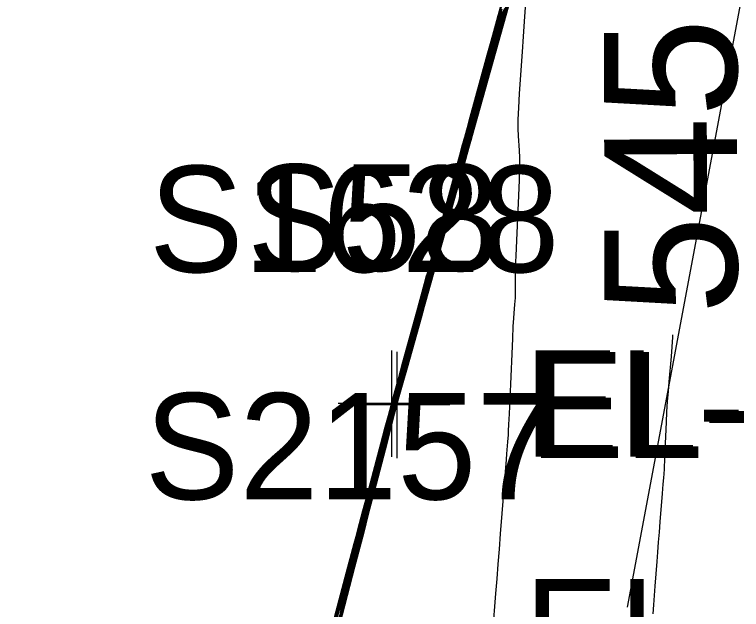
# Model space of a CAD drawing. Extents: x 1724534 to 1727318, y 657156 to 660047.
# Drawn here: x 1725470.47 to 1725497.86, y 659248.32 to 659270.71 of the extents above; entities that cross this region are included whole.
import ezdxf

# ---------------------------------------------------------------- set-up
doc = ezdxf.new("R2010")
doc.units = 0
for name, color, linetype in [('SURVEY - CONTOURS - Index with Text', 7, 'Continuous'), ('SURVEY - CONTOURS - Intermediate with optional Text', 7, 'Continuous'), ('SURVEY - DTM - Breaklines', 7, 'Continuous'), ('SURVEY - DTM - Breaklines - Points - Elevations', 7, 'Continuous'), ('SURVEY - DTM - Breaklines - Points - Locators', 7, 'Continuous'), ('SURVEY - DTM - Breaklines - Points - Numbers', 7, 'Continuous'), ('SURVEY - NON-TRANSPORTATION - Features', 7, 'Continuous'), ('SURVEY - NON-TRANSPORTATION - Features - Points - Elevations', 7, 'Continuous'), ('SURVEY - NON-TRANSPORTATION - Features - Points - Locators', 7, 'Continuous'), ('SURVEY - NON-TRANSPORTATION - Features - Points - Numbers', 7, 'Continuous'), ('SURVEY - UTILITIES - Fiber Optic Cable (Underground) with Text', 7, 'Continuous'), ('SURVEY - UTILITIES - Poles and Miscellaneous - Points - Elevations', 7, 'Continuous'), ('SURVEY - UTILITIES - Poles and Miscellaneous - Points - Numbers', 7, 'Continuous')]:
    doc.layers.add(name, color=color, linetype=linetype)

msp = doc.modelspace()

# ---------------------------------------------------------------- linework, layer by layer
at = {"layer": 'SURVEY - CONTOURS - Index with Text'}
for points in [[(1725489.037, 659271.08), (1725488.923, 659270.672), (1725488.837, 659270.363), (1725488.779, 659270.154), (1725488.662, 659269.728), (1725488.604, 659269.519), (1725488.517, 659269.208), (1725488.402, 659268.797), (1725488.259, 659268.285), (1725488.026, 659267.455)], [(1725488.889, 659270.864), (1725488.789, 659270.504), (1725488.689, 659270.142), (1725488.588, 659269.778), (1725488.32, 659268.802), (1725488.219, 659268.437), (1725488.119, 659268.075), (1725488.018, 659267.715), (1725487.918, 659267.357), (1725487.652, 659266.407), (1725487.552, 659266.05), (1725487.452, 659265.69), (1725487.352, 659265.328), (1725487.251, 659264.964), (1725486.983, 659263.99), (1725486.883, 659263.626), (1725486.782, 659263.264), (1725486.582, 659262.546), (1725486.315, 659261.594), (1725486.215, 659261.236), (1725486.115, 659260.876), (1725486.015, 659260.515), (1725485.914, 659260.151), (1725485.647, 659259.179), (1725485.547, 659258.815), (1725485.446, 659258.453), (1725485.346, 659258.093), (1725485.246, 659257.734), (1725485.239, 659257.71)], [(1725486.074, 659260.992), (1725486.078, 659261.006), (1725486.133, 659261.206), (1725486.243, 659261.597), (1725486.299, 659261.797), (1725486.384, 659262.105), (1725486.498, 659262.52), (1725486.642, 659263.042), (1725487.065, 659264.578), (1725487.209, 659265.101), (1725487.324, 659265.517), (1725487.409, 659265.827), (1725487.466, 659266.03), (1725487.578, 659266.43), (1725487.635, 659266.633), (1725487.72, 659266.942), (1725487.834, 659267.356), (1725487.977, 659267.875), (1725488.397, 659269.402), (1725488.541, 659269.922), (1725488.655, 659270.337), (1725488.741, 659270.648), (1725488.799, 659270.853)], [(1725495.26, 659258.649), (1725495.258, 659258.564), (1725495.239, 659258.196), (1725495.211, 659257.835), (1725495.122, 659256.882), (1725495.09, 659256.519), (1725495.063, 659256.145), (1725495.039, 659255.759), (1725495.019, 659255.362), (1725494.972, 659254.289), (1725494.957, 659253.937), (1725494.946, 659253.684), (1725494.939, 659253.533), (1725494.937, 659253.481), (1725494.936, 659253.478), (1725494.932, 659253.427), (1725494.92, 659253.277), (1725494.9, 659253.028), (1725494.871, 659252.68), (1725494.785, 659251.621), (1725494.753, 659251.229), (1725494.723, 659250.849), (1725494.694, 659250.481), (1725494.665, 659250.124), (1725494.592, 659249.189), (1725494.565, 659248.84), (1725494.538, 659248.497), (1725494.512, 659248.158)], [(1725484.045, 659252.994), (1725484.006, 659252.843), (1725483.9, 659252.435), (1725483.821, 659252.134), (1725483.771, 659251.942), (1725483.672, 659251.573), (1725483.621, 659251.378), (1725483.54, 659251.07), (1725483.43, 659250.648), (1725483.291, 659250.112), (1725482.882, 659248.533), (1725482.743, 659247.998)]]:
    msp.add_lwpolyline(points, dxfattribs=at)
at = {"layer": 'SURVEY - CONTOURS - Intermediate with optional Text'}
for points in [[(1725482.202, 659246.673), (1725483.249, 659250.597), (1725483.487, 659251.505), (1725484.341, 659254.706), (1725484.577, 659255.593), (1725484.711, 659256.108), (1725484.968, 659257.03), (1725486.097, 659261.129), (1725486.421, 659262.299), (1725487.429, 659265.955), (1725487.757, 659267.139), (1725488.76, 659270.78), (1725489.093, 659271.979), (1725490.092, 659275.605), (1725490.429, 659276.818), (1725490.579, 659277.362), (1725491.359, 659280.195), (1725491.676, 659281.939), (1725491.847, 659282.896), (1725492.593, 659286.997), (1725492.735, 659287.791), (1725493.486, 659291.917)], [(1725489.103, 659271.441), (1725488.869, 659270.605), (1725488.778, 659270.275), (1725488.703, 659270.003), (1725488.525, 659269.358), (1725488.45, 659269.086), (1725488.358, 659268.755), (1725488.249, 659268.364), (1725488.123, 659267.914), (1725487.764, 659266.634), (1725487.638, 659266.184), (1725487.529, 659265.794), (1725487.437, 659265.465), (1725487.363, 659265.196), (1725487.188, 659264.559), (1725487.113, 659264.29), (1725487.022, 659263.959), (1725486.912, 659263.568), (1725486.424, 659261.827), (1725486.297, 659261.374), (1725486.188, 659260.984), (1725486.097, 659260.656), (1725486.023, 659260.389), (1725485.777, 659259.494), (1725485.685, 659259.165), (1725485.576, 659258.772), (1725485.448, 659258.317), (1725485.084, 659257.02), (1725484.879, 659256.289), (1725484.828, 659256.105), (1725484.81, 659256.042), (1725484.808, 659256.035), (1725484.792, 659255.972), (1725484.665, 659255.485), (1725484.555, 659255.06), (1725484.22, 659253.766), (1725484.102, 659253.313), (1725484.001, 659252.925), (1725483.847, 659252.343), (1725483.686, 659251.74), (1725483.617, 659251.479), (1725483.53, 659251.149), (1725483.426, 659250.75), (1725482.957, 659248.939), (1725482.835, 659248.471), (1725482.731, 659248.073)], [(1725482.455, 659247.488), (1725482.834, 659248.909), (1725482.965, 659249.4), (1725483.073, 659249.805), (1725483.157, 659250.125), (1725483.218, 659250.359), (1725483.351, 659250.871), (1725483.412, 659251.105), (1725483.497, 659251.426), (1725483.605, 659251.832), (1725483.736, 659252.323), (1725484.116, 659253.748), (1725484.247, 659254.239), (1725484.354, 659254.642), (1725484.438, 659254.958), (1725484.497, 659255.187), (1725484.626, 659255.681), (1725484.668, 659255.844), (1725484.698, 659255.962), (1725484.717, 659256.035), (1725484.725, 659256.063), (1725484.729, 659256.079), (1725484.737, 659256.107), (1725484.758, 659256.18), (1725484.791, 659256.299), (1725484.837, 659256.462), (1725484.976, 659256.958), (1725485.04, 659257.187), (1725485.128, 659257.505), (1725485.239, 659257.91), (1725485.375, 659258.403), (1725485.769, 659259.834), (1725485.904, 659260.327), (1725486.017, 659260.733), (1725486.105, 659261.052), (1725486.17, 659261.284), (1725486.311, 659261.787), (1725486.375, 659262.019), (1725486.464, 659262.337), (1725486.575, 659262.741), (1725486.71, 659263.232), (1725487.102, 659264.655), (1725487.237, 659265.146), (1725487.349, 659265.552), (1725487.438, 659265.871), (1725487.503, 659266.106), (1725487.646, 659266.616), (1725487.711, 659266.849), (1725487.8, 659267.168), (1725487.911, 659267.572), (1725488.046, 659268.061), (1725488.436, 659269.477), (1725488.57, 659269.966), (1725488.682, 659270.371), (1725488.771, 659270.691), (1725488.837, 659270.927)], [(1725489.067, 659271.123), (1725488.817, 659270.229), (1725488.73, 659269.914), (1725488.681, 659269.735), (1725488.597, 659269.435), (1725487.875, 659266.86), (1725487.723, 659266.318), (1725487.606, 659265.898), (1725487.523, 659265.602), (1725487.475, 659265.428), (1725487.344, 659264.953), (1725487.261, 659264.655), (1725487.142, 659264.232), (1725486.989, 659263.684), (1725486.262, 659261.092), (1725486.18, 659260.797), (1725486.133, 659260.627), (1725486.055, 659260.343), (1725485.805, 659259.451), (1725485.651, 659258.9), (1725485.19, 659257.259), (1725485.039, 659256.72), (1725484.845, 659256.026), (1725484.844, 659256.023), (1725484.824, 659255.946), (1725484.764, 659255.715), (1725484.101, 659253.157), (1725483.958, 659252.608), (1725483.85, 659252.19), (1725483.774, 659251.901), (1725483.623, 659251.328), (1725483.545, 659251.03), (1725483.432, 659250.597), (1725483.285, 659250.028), (1725482.585, 659247.331)], [(1725488.948, 659270.95), (1725488.843, 659270.571), (1725488.748, 659270.231), (1725488.664, 659269.928), (1725488.457, 659269.172), (1725488.373, 659268.87), (1725488.278, 659268.528), (1725488.172, 659268.148), (1725488.055, 659267.728), (1725487.727, 659266.558), (1725487.609, 659266.139), (1725487.503, 659265.76), (1725487.409, 659265.42), (1725487.326, 659265.119), (1725487.12, 659264.369), (1725487.037, 659264.068), (1725486.942, 659263.727), (1725486.836, 659263.346), (1725486.718, 659262.925), (1725486.388, 659261.749), (1725486.27, 659261.328), (1725486.164, 659260.948), (1725486.07, 659260.609), (1725485.987, 659260.31), (1725485.783, 659259.567), (1725485.7, 659259.268), (1725485.606, 659258.927), (1725485.499, 659258.546), (1725485.381, 659258.123), (1725485.049, 659256.94), (1725484.94, 659256.552), (1725484.862, 659256.273), (1725484.815, 659256.105), (1725484.796, 659256.039), (1725484.781, 659255.981), (1725484.738, 659255.814), (1725484.666, 659255.536), (1725484.565, 659255.149), (1725484.259, 659253.969), (1725484.15, 659253.548), (1725484.051, 659253.171), (1725483.963, 659252.836), (1725483.886, 659252.544), (1725483.693, 659251.823), (1725483.615, 659251.529), (1725483.526, 659251.189), (1725483.424, 659250.8), (1725483.311, 659250.365), (1725482.994, 659249.142), (1725482.881, 659248.707), (1725482.78, 659248.32), (1725482.691, 659247.982)], [(1725489.008, 659271.037), (1725488.896, 659270.638), (1725488.807, 659270.319), (1725488.593, 659269.543), (1725488.527, 659269.302), (1725488.438, 659268.981), (1725488.325, 659268.58), (1725488.191, 659268.099), (1725487.801, 659266.709), (1725487.666, 659266.229), (1725487.555, 659265.829), (1725487.466, 659265.511), (1725487.4, 659265.273), (1725487.256, 659264.749), (1725487.19, 659264.511), (1725487.101, 659264.191), (1725486.989, 659263.789), (1725486.325, 659261.42), (1725486.213, 659261.02), (1725486.125, 659260.703), (1725486.06, 659260.469), (1725485.919, 659259.955), (1725485.854, 659259.721), (1725485.765, 659259.402), (1725485.652, 659258.999), (1725485.516, 659258.511), (1725485.12, 659257.099), (1725484.99, 659256.636), (1725484.897, 659256.304), (1725484.841, 659256.105), (1725484.821, 659256.037), (1725484.82, 659256.031), (1725484.802, 659255.963), (1725484.751, 659255.764), (1725484.665, 659255.433), (1725484.545, 659254.971), (1725484.18, 659253.563), (1725484.054, 659253.078), (1725483.95, 659252.68), (1725483.869, 659252.368), (1725483.809, 659252.143), (1725483.679, 659251.657), (1725483.619, 659251.429), (1725483.535, 659251.109), (1725483.428, 659250.699), (1725483.298, 659250.197), (1725482.919, 659248.736), (1725482.789, 659248.234)], [(1725489.707, 659270.983), (1725489.67, 659270.44), (1725489.632, 659269.879), (1725489.594, 659269.301), (1725489.489, 659267.737), (1725489.456, 659267.198), (1725489.437, 659266.753), (1725489.432, 659266.402), (1725489.441, 659266.146), (1725489.481, 659265.587), (1725489.491, 659265.324), (1725489.49, 659264.955), (1725489.478, 659264.479), (1725489.455, 659263.896), (1725489.379, 659262.198), (1725489.354, 659261.625), (1725489.337, 659261.178), (1725489.328, 659260.856), (1725489.326, 659260.661), (1725489.331, 659260.307), (1725489.331, 659260.176), (1725489.328, 659260.047), (1725489.322, 659259.921), (1725489.312, 659259.797), (1725489.281, 659259.469), (1725489.268, 659259.282), (1725489.25, 659258.965), (1725489.228, 659258.519), (1725489.202, 659257.944), (1725489.127, 659256.238), (1725489.103, 659255.678), (1725489.085, 659255.278), (1725489.074, 659255.038), (1725489.071, 659254.957), (1725489.071, 659254.956), (1725489.069, 659254.935), (1725489.064, 659254.872), (1725489.055, 659254.768), (1725489.044, 659254.623), (1725489.008, 659254.181), (1725488.99, 659253.964), (1725488.965, 659253.644), (1725488.932, 659253.222), (1725488.89, 659252.697), (1725488.77, 659251.16), (1725488.725, 659250.587), (1725488.681, 659250.023), (1725488.638, 659249.466), (1725488.595, 659248.917), (1725488.481, 659247.465)], [(1725489.003, 659270.772), (1725488.893, 659270.379), (1725488.867, 659270.284), (1725488.835, 659270.167), (1725488.756, 659269.888), (1725488.633, 659269.446), (1725488.463, 659268.841), (1725487.95, 659267.011), (1725487.781, 659266.407), (1725487.657, 659265.968), (1725487.58, 659265.693), (1725487.55, 659265.582), (1725487.42, 659265.118), (1725487.296, 659264.674), (1725487.124, 659264.064), (1725486.606, 659262.214), (1725486.435, 659261.605), (1725486.311, 659261.164), (1725486.235, 659260.891), (1725486.205, 659260.786), (1725486.19, 659260.732), (1725486.161, 659260.626), (1725486.084, 659260.35), (1725485.959, 659259.904), (1725485.786, 659259.288), (1725485.261, 659257.418), (1725484.892, 659256.103), (1725484.868, 659256.015), (1725484.868, 659256.015), (1725484.845, 659255.928), (1725484.777, 659255.665), (1725484.664, 659255.228), (1725484.505, 659254.616), (1725484.021, 659252.751), (1725483.863, 659252.139), (1725483.749, 659251.699), (1725483.68, 659251.433), (1725483.656, 659251.34), (1725483.651, 659251.324), (1725483.627, 659251.231), (1725483.286, 659249.915), (1725482.441, 659246.657)], [(1725482.445, 659247.319), (1725482.761, 659248.503), (1725482.874, 659248.927), (1725482.975, 659249.31), (1725483.065, 659249.652), (1725483.144, 659249.953), (1725483.338, 659250.702), (1725483.416, 659251.004), (1725483.506, 659251.347), (1725483.608, 659251.731), (1725484.152, 659253.771), (1725484.253, 659254.152), (1725484.418, 659254.781), (1725484.605, 659255.504), (1725484.667, 659255.741), (1725484.711, 659255.913), (1725484.739, 659256.017), (1725484.749, 659256.055), (1725484.752, 659256.068), (1725484.763, 659256.106), (1725484.792, 659256.211), (1725484.84, 659256.383), (1725484.907, 659256.621), (1725485.287, 659257.979), (1725485.393, 659258.362), (1725485.841, 659259.992), (1725485.96, 659260.421), (1725486.066, 659260.805), (1725486.16, 659261.144), (1725486.242, 659261.439), (1725486.446, 659262.166), (1725486.529, 659262.461), (1725486.623, 659262.8), (1725486.729, 659263.184), (1725486.847, 659263.611), (1725487.177, 659264.81), (1725487.294, 659265.237), (1725487.401, 659265.621), (1725487.495, 659265.961), (1725487.578, 659266.256), (1725487.782, 659266.987), (1725487.865, 659267.282), (1725487.959, 659267.622), (1725488.065, 659268.005), (1725488.183, 659268.431), (1725488.512, 659269.627), (1725488.63, 659270.054), (1725488.736, 659270.437), (1725488.83, 659270.777)], [(1725482.45, 659247.404), (1725482.798, 659248.706), (1725482.919, 659249.163), (1725483.024, 659249.557), (1725483.111, 659249.888), (1725483.181, 659250.156), (1725483.344, 659250.787), (1725483.414, 659251.055), (1725483.502, 659251.386), (1725483.606, 659251.781), (1725483.729, 659252.24), (1725484.078, 659253.547), (1725484.2, 659254.005), (1725484.304, 659254.397), (1725484.39, 659254.723), (1725484.458, 659254.984), (1725484.615, 659255.592), (1725484.667, 659255.793), (1725484.705, 659255.937), (1725484.728, 659256.026), (1725484.737, 659256.059), (1725484.741, 659256.074), (1725484.75, 659256.107), (1725484.775, 659256.196), (1725484.816, 659256.341), (1725484.872, 659256.542), (1725485.043, 659257.152), (1725485.116, 659257.414), (1725485.207, 659257.742), (1725485.316, 659258.136), (1725485.443, 659258.597), (1725485.805, 659259.913), (1725485.932, 659260.374), (1725486.041, 659260.769), (1725486.132, 659261.098), (1725486.206, 659261.362), (1725486.379, 659261.977), (1725486.452, 659262.24), (1725486.543, 659262.569), (1725486.652, 659262.962), (1725486.779, 659263.421), (1725487.139, 659264.733), (1725487.266, 659265.192), (1725487.375, 659265.586), (1725487.466, 659265.916), (1725487.54, 659266.181), (1725487.714, 659266.801), (1725487.788, 659267.066), (1725487.879, 659267.395), (1725487.988, 659267.788), (1725488.114, 659268.246), (1725488.474, 659269.552), (1725488.6, 659270.01), (1725488.709, 659270.404), (1725488.8, 659270.734)], [(1725482.47, 659247.742), (1725482.944, 659249.518), (1725483.102, 659250.109), (1725483.219, 659250.547), (1725483.295, 659250.833), (1725483.33, 659250.968), (1725483.371, 659251.124), (1725483.406, 659251.258), (1725483.482, 659251.544), (1725483.599, 659251.983), (1725483.757, 659252.573), (1725484.231, 659254.35), (1725484.389, 659254.94), (1725484.505, 659255.378), (1725484.581, 659255.663), (1725484.616, 659255.796), (1725484.656, 659255.947), (1725484.669, 659255.998), (1725484.679, 659256.036), (1725484.686, 659256.062), (1725484.689, 659256.075), (1725484.694, 659256.095), (1725484.698, 659256.108), (1725484.705, 659256.134), (1725484.716, 659256.172), (1725484.73, 659256.223), (1725484.773, 659256.375), (1725484.81, 659256.508), (1725484.888, 659256.793), (1725485.009, 659257.231), (1725485.171, 659257.82), (1725485.66, 659259.595), (1725485.822, 659260.186), (1725485.943, 659260.625), (1725486.023, 659260.914), (1725486.061, 659261.051), (1725486.107, 659261.218), (1725486.145, 659261.355), (1725486.224, 659261.641), (1725486.345, 659262.078), (1725486.506, 659262.663), (1725486.99, 659264.424), (1725487.152, 659265.01), (1725487.272, 659265.448), (1725487.352, 659265.738), (1725487.391, 659265.879), (1725487.442, 659266.059), (1725487.481, 659266.2), (1725487.561, 659266.488), (1725487.68, 659266.923), (1725487.84, 659267.505), (1725488.321, 659269.251), (1725488.481, 659269.834), (1725488.602, 659270.27), (1725488.682, 659270.561), (1725488.722, 659270.707), (1725488.777, 659270.9)], [(1725482.475, 659247.826), (1725482.981, 659249.721), (1725483.267, 659250.795), (1725483.341, 659251.07), (1725483.368, 659251.171), (1725483.377, 659251.208), (1725483.404, 659251.309), (1725483.597, 659252.033), (1725483.764, 659252.656), (1725484.27, 659254.551), (1725484.436, 659255.174), (1725484.556, 659255.623), (1725484.656, 659255.999), (1725484.666, 659256.036), (1725484.669, 659256.049), (1725484.672, 659256.061), (1725484.675, 659256.071), (1725484.683, 659256.1), (1725484.685, 659256.108), (1725484.688, 659256.118), (1725484.691, 659256.13), (1725484.695, 659256.143), (1725484.733, 659256.282), (1725484.809, 659256.556), (1725484.932, 659257.004), (1725485.103, 659257.626), (1725485.623, 659259.516), (1725485.918, 659260.589), (1725485.995, 659260.868), (1725486.024, 659260.974), (1725486.04, 659261.028), (1725486.069, 659261.134), (1725486.268, 659261.856), (1725486.438, 659262.473), (1725486.953, 659264.346), (1725487.123, 659264.964), (1725487.246, 659265.413), (1725487.354, 659265.804), (1725487.374, 659265.874), (1725487.404, 659265.984), (1725487.481, 659266.262), (1725487.603, 659266.707), (1725488.283, 659269.176), (1725488.452, 659269.79), (1725488.575, 659270.237), (1725488.652, 659270.518), (1725488.684, 659270.633), (1725488.74, 659270.833)], [(1725482.724, 659248.3), (1725482.828, 659248.691), (1725482.926, 659249.063), (1725483.019, 659249.416), (1725483.106, 659249.75), (1725483.331, 659250.618), (1725483.418, 659250.953), (1725483.511, 659251.307), (1725483.61, 659251.681), (1725484.105, 659253.537), (1725484.203, 659253.906), (1725484.378, 659254.578), (1725484.595, 659255.415), (1725484.667, 659255.69), (1725484.718, 659255.888), (1725484.749, 659256.008), (1725484.761, 659256.051), (1725484.764, 659256.063), (1725484.776, 659256.106), (1725484.81, 659256.227), (1725484.865, 659256.425), (1725484.943, 659256.701), (1725485.367, 659258.216), (1725485.47, 659258.589), (1725485.878, 659260.072), (1725485.987, 659260.468), (1725486.09, 659260.84), (1725486.187, 659261.19), (1725486.279, 659261.517), (1725486.514, 659262.356), (1725486.605, 659262.683), (1725486.703, 659263.032), (1725486.806, 659263.405), (1725486.915, 659263.801), (1725487.214, 659264.887), (1725487.524, 659266.005), (1725487.615, 659266.332), (1725487.942, 659267.499), (1725488.039, 659267.848), (1725488.142, 659268.221), (1725488.251, 659268.617), (1725488.55, 659269.702), (1725488.659, 659270.098), (1725488.762, 659270.471), (1725488.86, 659270.821)], [(1725488.919, 659270.907), (1725488.816, 659270.538), (1725488.718, 659270.186), (1725488.626, 659269.853), (1725488.388, 659268.987), (1725488.296, 659268.653), (1725488.198, 659268.301), (1725488.095, 659267.931), (1725487.986, 659267.543), (1725487.689, 659266.483), (1725487.581, 659266.095), (1725487.478, 659265.725), (1725487.38, 659265.374), (1725487.289, 659265.042), (1725487.051, 659264.18), (1725486.96, 659263.847), (1725486.862, 659263.496), (1725486.759, 659263.125), (1725486.65, 659262.736), (1725486.351, 659261.672), (1725486.242, 659261.282), (1725486.139, 659260.912), (1725486.042, 659260.562), (1725485.951, 659260.23), (1725485.715, 659259.373), (1725485.623, 659259.042), (1725485.526, 659258.69), (1725485.422, 659258.319), (1725485.313, 659257.929), (1725485.013, 659256.86), (1725484.915, 659256.51), (1725484.844, 659256.258), (1725484.802, 659256.106), (1725484.787, 659256.052), (1725484.784, 659256.043), (1725484.771, 659255.99), (1725484.575, 659255.237), (1725484.299, 659254.172), (1725484.102, 659253.416), (1725484.011, 659253.07), (1725483.924, 659252.745), (1725483.7, 659251.907), (1725483.614, 659251.58), (1725483.521, 659251.228), (1725483.422, 659250.851), (1725483.318, 659250.449), (1725483.031, 659249.345), (1725482.927, 659248.943), (1725482.829, 659248.568), (1725482.737, 659248.218)], [(1725488.977, 659270.739), (1725488.896, 659270.451), (1725488.855, 659270.304), (1725488.799, 659270.099), (1725488.758, 659269.951), (1725488.677, 659269.661), (1725488.556, 659269.229), (1725488.395, 659268.655), (1725487.913, 659266.936), (1725487.752, 659266.362), (1725487.632, 659265.933), (1725487.552, 659265.647), (1725487.512, 659265.505), (1725487.461, 659265.318), (1725487.421, 659265.175), (1725487.34, 659264.886), (1725487.219, 659264.453), (1725487.057, 659263.874), (1725486.569, 659262.137), (1725486.407, 659261.559), (1725486.287, 659261.128), (1725486.207, 659260.844), (1725486.169, 659260.707), (1725486.122, 659260.537), (1725486.084, 659260.4), (1725486.004, 659260.113), (1725485.882, 659259.678), (1725485.718, 659259.094), (1725485.226, 659257.339), (1725485.064, 659256.762), (1725484.949, 659256.351), (1725484.879, 659256.104), (1725484.856, 659256.021), (1725484.856, 659256.019), (1725484.834, 659255.937), (1725484.77, 659255.69), (1725484.664, 659255.279), (1725484.515, 659254.705), (1725484.061, 659252.954), (1725483.911, 659252.374), (1725483.799, 659251.944), (1725483.727, 659251.667), (1725483.694, 659251.541), (1725483.658, 659251.407), (1725483.624, 659251.278), (1725483.55, 659250.991), (1725483.434, 659250.546), (1725483.278, 659249.944), (1725482.807, 659248.127)]]:
    msp.add_lwpolyline(points, dxfattribs=at)
at = {"layer": 'SURVEY - DTM - Breaklines'}
msp.add_lwpolyline([(1725548.52, 659521.481), (1725540.965, 659497.216), (1725536.847, 659481.64), (1725536.065, 659476.4), (1725532.186, 659451.331), (1725527.526, 659426.779), (1725520.287, 659402.807), (1725512.005, 659379.174), (1725506.044, 659356.068), (1725503.268, 659330.772), (1725496.158, 659306.737), (1725491.301, 659280.213), (1725484.669, 659256.065), (1725478.26, 659232.056), (1725472.366, 659207.66), (1725466.542, 659183.359), (1725459.12, 659159.228), (1725454.379, 659134.473), (1725448.668, 659109.979), (1725442.764, 659085.69), (1725436.263, 659061.294), (1725431.444, 659036.269), (1725428.274, 659013.717), (1725429.417, 659007.151)], dxfattribs=at)
at = {"layer": 'SURVEY - DTM - Breaklines - Points - Locators'}
for p, q in [((1725484.669, 659258.065), (1725484.669, 659254.065)), ((1725486.669, 659256.065), (1725482.669, 659256.065))]:
    msp.add_line(p, q, dxfattribs=at)
at = {"layer": 'SURVEY - NON-TRANSPORTATION - Features'}
msp.add_lwpolyline([(1725478.626, 659231.962), (1725484.871, 659256.014), (1725491.647, 659280.125), (1725496.324, 659306.695), (1725504.184, 659330.541), (1725509.657, 659355.134), (1725515.881, 659378.125), (1725522.114, 659402.336), (1725528.356, 659426.565), (1725533.162, 659451.14), (1725540.618, 659474.976), (1725541.895, 659480.465), (1725545.325, 659497.45), (1725552.4, 659520.505), (1725557.595, 659544.875), (1725563.899, 659569.033), (1725569.664, 659593.303), (1725577.056, 659617.422)], dxfattribs=at)
at = {"layer": 'SURVEY - NON-TRANSPORTATION - Features - Points - Locators'}
for p, q in [((1725484.871, 659258.014), (1725484.871, 659254.014)), ((1725486.871, 659256.014), (1725482.871, 659256.014))]:
    msp.add_line(p, q, dxfattribs=at)
at = {"layer": 'SURVEY - UTILITIES - Fiber Optic Cable (Underground) with Text'}
msp.add_lwpolyline([(1725620.739, 659775.717), (1725611.515, 659729.876), (1725595.678, 659670.817), (1725588.852, 659637.987), (1725579.945, 659608.985), (1725572.052, 659574.699), (1725561.954, 659530.586), (1725538.949, 659448.715), (1725526.808, 659392.271), (1725505.744, 659313.434), (1725493.556, 659248.407)], dxfattribs=at)

# ---------------------------------------------------------------- texts
at = {"layer": 'SURVEY - CONTOURS - Index with Text'}
msp.add_text('545', height=5, rotation=90.0978, dxfattribs=at).set_placement((1725497.696, 659259.417))
at = {"layer": 'SURVEY - DTM - Breaklines - Points - Elevations'}
msp.add_text('EL-563.33', height=4, dxfattribs=at).set_placement((1725489.669, 659254.065))
at = {"layer": 'SURVEY - DTM - Breaklines - Points - Numbers'}
msp.add_text('S58', height=4, dxfattribs=at).set_placement((1725479.238, 659261.065))
at = {"layer": 'SURVEY - NON-TRANSPORTATION - Features - Points - Elevations'}
msp.add_text('EL-546.72', height=4, dxfattribs=at).set_placement((1725489.871, 659254.014))
at = {"layer": 'SURVEY - NON-TRANSPORTATION - Features - Points - Numbers'}
msp.add_text('S1628', height=4, dxfattribs=at).set_placement((1725475.536, 659261.014))
at = {"layer": 'SURVEY - UTILITIES - Poles and Miscellaneous - Points - Elevations'}
msp.add_text('EL-547.04', height=4, dxfattribs=at).set_placement((1725489.663, 659245.461))
at = {"layer": 'SURVEY - UTILITIES - Poles and Miscellaneous - Points - Numbers'}
msp.add_text('S2157', height=4, dxfattribs=at).set_placement((1725475.375, 659252.461))

doc.saveas('drawing.dxf')
